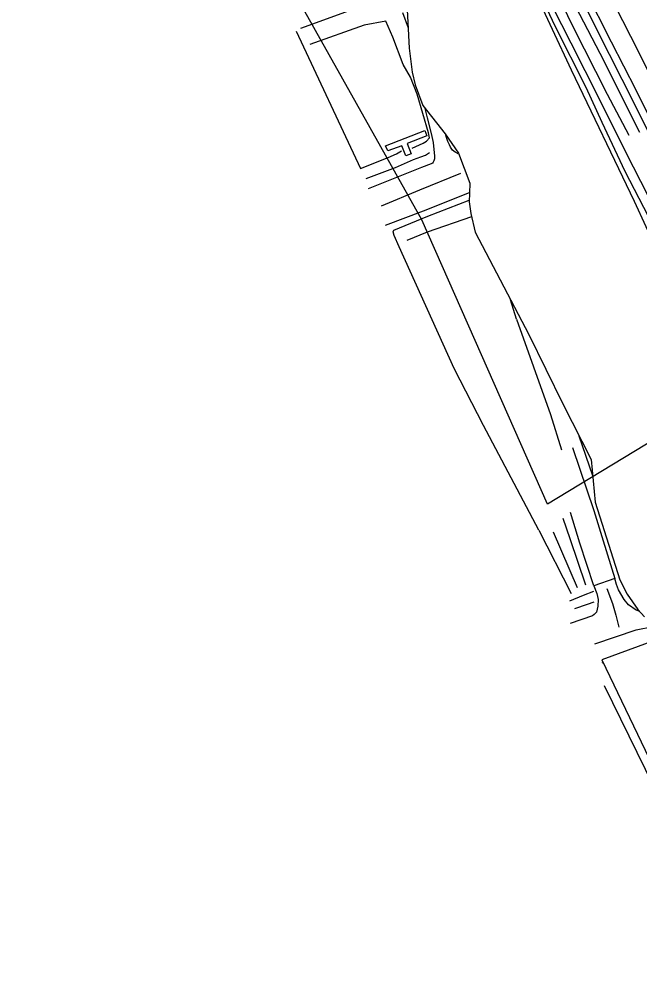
# Model space of a CAD drawing. Extents: x 2316231 to 2323598, y 363169 to 371906.
# Drawn here: x 2320561 to 2320875.7, y 363481.8 to 363969.2 of the extents above; entities that cross this region are included whole.
import ezdxf

# ---------------------------------------------------------------- set-up
doc = ezdxf.new("R2010")
doc.units = 0
for name, color, linetype in [('RD_DTM_BkLn1', 7, 'Continuous'), ('RD_DTM_BkLn2', 7, 'Continuous'), ('RD_DTM_Holes', 7, 'Continuous'), ('RD_DTM_TinHull', 7, 'Continuous'), ('RD_EX_Road', 7, 'Continuous')]:
    doc.layers.add(name, color=color, linetype=linetype)

msp = doc.modelspace()

# ---------------------------------------------------------------- linework, layer by layer
at = {"layer": 'RD_DTM_BkLn1'}
for p, q in [((2320755.404, 363972.543), (2320758.199, 363964.892)), ((2320701.519, 363963.105), (2320734.104, 363893.473)), ((2320813.212, 363817.156), (2320810.191, 363826.967)), ((2320824.449, 363710.282), (2320840.972, 363678.173)), ((2320844.185, 363680.905), (2320831.94, 363709.181)), ((2320930.934, 363481.786), (2320857.837, 363631.276))]:
    msp.add_line(p, q, dxfattribs=at)
for points in [[(2320870.239, 363910.207), (2320859.275, 363930.995), (2320841.693, 363965.684), (2320821.985, 364006.792), (2320797.898, 364056.799), (2320777.263, 364097.889), (2320755.303, 364142.411), (2320736.012, 364182.184), (2320707.803, 364238.75), (2320685.839, 364282.319), (2320663.64, 364326.264), (2320653.125, 364347.193), (2320640.228, 364373.537), (2320630.517, 364393.005), (2320621.36, 364411.44), (2320613, 364427.799), (2320605.707, 364442.159), (2320597.711, 364458.002), (2320588.372, 364475.992), (2320576.657, 364499.263)], [(2320875.649, 363911.799), (2320855.605, 363951.777), (2320836.987, 363987.745), (2320826.472, 364009.247), (2320802.943, 364059.076), (2320769.332, 364125.126), (2320740.839, 364183.429), (2320719.83, 364226.147), (2320700.091, 364265.182), (2320675.841, 364312.525), (2320657.047, 364349.599), (2320643.518, 364376.165), (2320631.987, 364399.366), (2320621.946, 364420.122), (2320612.474, 364438.502), (2320603.421, 364455.787), (2320593.447, 364476.904), (2320580.719, 364501.297)], [(2321064.164, 363547.256), (2321047.219, 363580.359), (2321028.888, 363616.97), (2321013.55, 363648.152), (2320989.001, 363696.659), (2320982.991, 363710.66), (2320968.289, 363741.224), (2320955.051, 363767.318), (2320941.473, 363794.551), (2320927.113, 363822.622), (2320908.895, 363858.497), (2320890.065, 363892.039), (2320873.432, 363925.731), (2320853.678, 363964.42), (2320831.265, 364010.141)], [(2321044.906, 363534.961), (2321037.219, 363550.088), (2321023.396, 363580.16), (2321007.956, 363611.049), (2320993.601, 363639.696), (2320982.982, 363661.131), (2320969.651, 363687.291), (2320966.032, 363695.527), (2320954.532, 363718.78), (2320943.556, 363741.748), (2320935.391, 363758.753), (2320928.35, 363774.287), (2320925.611, 363779.222), (2320922.202, 363784.995), (2320918.667, 363789.775), (2320911.783, 363803.069), (2320899.079, 363827.685), (2320889.605, 363849.997), (2320880.15, 363869.195), (2320868.316, 363891.964), (2320856.604, 363916.907), (2320848.519, 363934.619), (2320832.803, 363965.668), (2320819.36, 363994.209)], [(2321049.469, 363537.931), (2321034.166, 363570.052), (2321018.916, 363599.011), (2321004.4, 363628.381), (2320988.696, 363659.931), (2320971.694, 363692.885), (2320952.964, 363732.306), (2320941.764, 363755.587), (2320931.256, 363778.848), (2320917.088, 363806.029), (2320903.125, 363833.18), (2320893.399, 363853.425), (2320879.997, 363879.735), (2320868.881, 363901.433), (2320855.059, 363929.026), (2320840.951, 363957.045), (2320826.948, 363984.86)], [(2320703.884, 363964.687), (2320730.352, 363974.312), (2320747.887, 363979.22)], [(2320746.872, 363968.296), (2320735.897, 363966.158), (2320708.424, 363956.46)], [(2320760.202, 363903.788), (2320765.803, 363906.343), (2320767.55, 363907.429), (2320769.05, 363909.129), (2320768.552, 363911.549), (2320762.814, 363931.148), (2320759.45, 363939.885), (2320755.72, 363946.2), (2320750.539, 363960.152), (2320746.872, 363968.296)], [(2320734.104, 363893.473), (2320748.078, 363899.138), (2320752.327, 363900.933), (2320754.866, 363902.425)], [(2320736.963, 363888.398), (2320751.823, 363894.023), (2320760.907, 363898.047), (2320764.709, 363899.377), (2320767.056, 363900.389), (2320768.998, 363901.575)], [(2320744.682, 363874.668), (2320764.224, 363882.691), (2320784.884, 363891.096)], [(2320781.63, 363792.138), (2320753.661, 363853.897), (2320751.1, 363859.619), (2320750.688, 363861.52), (2320750.959, 363862.22), (2320768.282, 363869.354), (2320789.176, 363877.557)], [(2320790.393, 363869.076), (2320767.909, 363861.286), (2320757.494, 363857.074)], [(2320813.212, 363817.156), (2320830.374, 363768.833), (2320836.016, 363750.923)], [(2320824.449, 363710.282), (2320796.493, 363763.336), (2320781.63, 363792.138), (2320781.63, 363792.138)], [(2320851.848, 363737.685), (2320845.026, 363757.861), (2320844.912, 363758.189)], [(2320848.312, 363682.25), (2320840.429, 363705.84), (2320836.889, 363716.196)], [(2320859.03, 363680.662), (2320861.856, 363672.982), (2320863.616, 363667.171), (2320865.152, 363661.068)], [(2320840.156, 363674.466), (2320847.224, 363677.174), (2320852.43, 363679.244)], [(2320842.744, 363670.452), (2320849.139, 363672.63), (2320852.506, 363673.949)], [(2320852.987, 363652.637), (2320873.79, 363659.673), (2320882.466, 363661.415)]]:
    msp.add_lwpolyline(points, dxfattribs=at)
at = {"layer": 'RD_DTM_BkLn2'}
msp.add_line((2320856.574, 363642.92), (2320857.121, 363643.096), dxfattribs=at)
for points in [[(2320834.784, 364010.291), (2320847.83, 363984.278), (2320861.15, 363957.753), (2320873.719, 363933.395), (2320888.073, 363904.501), (2320900.284, 363880.139), (2320911.036, 363859.259), (2320924.465, 363833.586), (2320937.484, 363808.524), (2320950.171, 363783.72), (2320956.79, 363769.597), (2320966.237, 363750.898), (2320975.822, 363731.081), (2320992.227, 363697.025)], [(2320766.734, 363924.019), (2320767.949, 363919.217), (2320769.901, 363911.24), (2320770.854, 363906.66), (2320771.318, 363903.123), (2320771.662, 363899.929), (2320771.547, 363898.487), (2320771.337, 363897.492), (2320770.942, 363896.728), (2320770.598, 363896.237), (2320769.961, 363895.888)], [(2320783.903, 363900.894), (2320782.081, 363901.896), (2320780.753, 363902.822), (2320779.701, 363904.328), (2320779.143, 363905.525), (2320778.29, 363907.257), (2320777.527, 363909.798), (2320777.356, 363910.565)], [(2320769.961, 363895.888), (2320765.092, 363894.068), (2320737.943, 363883.305)], [(2320746.804, 363864.89), (2320765.97, 363872.068), (2320789.391, 363881.38)], [(2320841.624, 363752.176), (2320852.476, 363720.138), (2320857.19, 363704.751), (2320863.07, 363685.683), (2320863.07, 363685.683)], [(2320863.07, 363685.683), (2320852.396, 363681.972), (2320845.335, 363703.691), (2320840.606, 363719.105)], [(2320875.675, 363669.027), (2320873.901, 363669.61), (2320869.94, 363672.438), (2320867.832, 363675.014), (2320864.868, 363680.016), (2320863.972, 363682.655), (2320863.07, 363685.683)], [(2320852.396, 363681.972), (2320853.996, 363678.074), (2320854.527, 363675.071), (2320854.434, 363671.685), (2320853.712, 363668.722), (2320852.577, 363667.398), (2320851.766, 363666.809), (2320840.329, 363662.88)]]:
    msp.add_lwpolyline(points, dxfattribs=at)
at = {"layer": 'RD_DTM_Holes'}
for points in [[(2320884.912, 363851.07), (2320872.995, 363876.822), (2320841.063, 363943.316), (2320812.185, 364005.342)], [(2320757.376, 363980.778), (2320758.733, 363954.575), (2320760.208, 363942.375), (2320761.818, 363936.031), (2320765.629, 363925.411), (2320776.977, 363911.112), (2320783.723, 363901.366), (2320789.526, 363886.114), (2320789.38, 363881.005), (2320789.119, 363876.602), (2320790.031, 363870.654), (2320792.176, 363861.314), (2320819.411, 363809.387), (2320836.631, 363774.302), (2320851.125, 363746.098), (2320852.995, 363724.344), (2320865.657, 363685.108), (2320869.332, 363677.834), (2320874.73, 363670.074), (2320878.091, 363666.35)], [(2320883.163, 363654.358), (2320856.473, 363644.447), (2320894.432, 363565.265)]]:
    msp.add_lwpolyline(points, dxfattribs=at)
at = {"layer": 'RD_DTM_TinHull'}
msp.add_lwpolyline([(2320809.363, 365353.877), (2320991.706, 364942.038), (2321080.196, 364541.654), (2321314.653, 364017.924), (2320828.919, 363723.372), (2320765.1, 363867.546), (2320638.089, 364094.01), (2320532.322, 364258.493), (2320402.792, 364459.125), (2320263.728, 364603.235), (2320177.718, 364755.167), (2319998.644, 364909.111), (2319975.332, 365147.552), (2319890.016, 365354.444)], dxfattribs=at)
at = {"layer": 'RD_EX_Road'}
for points in [[(2320902.352, 363898.255), (2320887.327, 363928.108), (2320871.129, 363960.383), (2320855.018, 363992.421), (2320843.852, 364014.633)], [(2320747.879, 363902.553), (2320746.839, 363905.065), (2320766.741, 363912.868), (2320767.779, 363910.096), (2320757.768, 363906.17), (2320759.734, 363900.907), (2320757.141, 363899.893), (2320755.068, 363905.101), (2320747.879, 363902.553)]]:
    msp.add_lwpolyline(points, dxfattribs=at)

doc.saveas('drawing.dxf')
